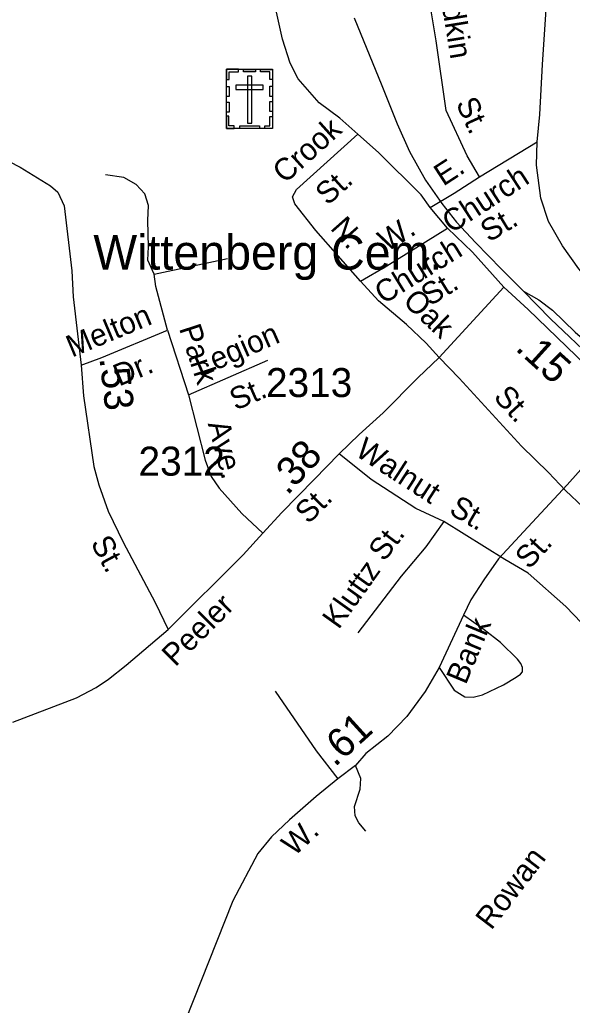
# Model space of a CAD drawing. Extents: x 1473865 to 1648260, y 639067 to 773536.
# Drawn here: x 1567436 to 1569819, y 678674 to 682923 of the extents above; entities that cross this region are included whole.
import ezdxf

# ---------------------------------------------------------------- set-up
doc = ezdxf.new("R2010")
doc.units = 0
for name, color, linetype in [('Exist Cultural Cemetery CELL', 7, 'Continuous'), ('Exist Cultural Cemetery Label', 7, 'Continuous'), ('Exist Railroad Mainline', 7, 'Continuous'), ('Exist Railroad Siding', 7, 'Continuous'), ('Exist Road Non-System Type 51', 7, 'Continuous'), ('Exist Road Non-System Type 51 Label', 7, 'Continuous'), ('Exist Road Primary US Attributed', 7, 'Continuous'), ('Exist Road Secondary Mileage Hundredths English Label', 7, 'Continuous'), ('Exist Road Secondary Type 51 Attributed', 7, 'Continuous'), ('Exist Road Secondary Type 51 Label', 7, 'Continuous'), ('Exist Road Secondary Type 51 Number Label', 7, 'Continuous')]:
    doc.layers.add(name, color=color, linetype=linetype)

msp = doc.modelspace()

# ---------------------------------------------------------------- linework, layer by layer
at = {"layer": 'Exist Cultural Cemetery CELL'}
for points in [[(1568327.6, 682709.5), (1568526.7, 682709.5), (1568526.7, 682454.8), (1568327.6, 682454.8)], [(1568327.6, 682666.1), (1568339, 682666.1), (1568339, 682698.3), (1568379.5, 682698.3), (1568379.5, 682709.5), (1568327.6, 682709.5)], [(1568401.7, 682709.4), (1568453.5, 682709.4), (1568453.5, 682698), (1568401.7, 682698)], [(1568436.7, 682680.2), (1568418, 682680.2), (1568418, 682477.4), (1568436.7, 682477.4)], [(1568526.8, 682666.1), (1568515.4, 682666.1), (1568515.4, 682698.3), (1568474.9, 682698.3), (1568474.9, 682709.4), (1568526.8, 682709.4)], [(1568327.6, 682592), (1568327.6, 682635.3), (1568339, 682635.3), (1568339, 682592)], [(1568368.4, 682641.4), (1568368.4, 682622.7), (1568486.2, 682622.7), (1568486.2, 682641.4)], [(1568515.4, 682593), (1568515.4, 682636.3), (1568526.8, 682636.3), (1568526.8, 682593)], [(1568327.6, 682524.8), (1568327.6, 682568.1), (1568339, 682568.1), (1568339, 682524.8)], [(1568515.4, 682527.1), (1568515.4, 682570.4), (1568526.7, 682570.4), (1568526.7, 682527.1)], [(1568360.7, 682454.9), (1568360.7, 682466.4), (1568338.7, 682466.4), (1568338.7, 682506.8), (1568327.6, 682506.8), (1568327.6, 682454.9)], [(1568493.6, 682454.8), (1568493.6, 682466.3), (1568515.6, 682466.3), (1568515.6, 682506.7), (1568526.7, 682506.7), (1568526.7, 682454.8)], [(1568385.1, 682466.3), (1568469.9, 682466.3), (1568469.9, 682454.9), (1568385.1, 682454.9)]]:
    msp.add_lwpolyline(points, close=True, dxfattribs=at)
at = {"layer": 'Exist Railroad Mainline'}
for points in [[(1568879.3, 682931.1), (1568998.2, 682639.8), (1569064.5, 682475), (1569117.1, 682354.5), (1569185.9, 682231.6), (1569256.9, 682130.7), (1569320.1, 682050), (1569401.2, 681963.1), (1569514.1, 681847.8), (1569609, 681752.8)], [(1569609, 681752.8), (1569725.9, 681633.4), (1569920, 681449.2), (1570072.6, 681317.5)]]:
    msp.add_lwpolyline(points, dxfattribs=at)
at = {"layer": 'Exist Railroad Siding'}
msp.add_lwpolyline([(1569609, 681752.8), (1569674.7, 681716.1), (1569734.2, 681671.3), (1569831.4, 681576.3), (1569946.2, 681476.9), (1570003.6, 681416.3), (1570027.4, 681396), (1570049.2, 681365.8), (1570072.6, 681317.5)], dxfattribs=at)
at = {"layer": 'Exist Road Non-System Type 51'}
for p, q in [((1569418.5, 682245.5), (1569668.4, 682396.4)), ((1568073.5, 681584.8), (1568164.1, 681305.6)), ((1568164.1, 681305.6), (1568506.1, 681455.2)), ((1569527.6, 680595.3), (1569264.8, 680759.8))]:
    msp.add_line(p, q, dxfattribs=at)
for points in [[(1569418.5, 682245.5), (1569365.5, 682336.2), (1569276, 682531.5), (1569231.6, 682832.2), (1569177.9, 683161), (1569167.1, 683263.3), (1569168, 683325.3), (1569190.9, 683401.1), (1569281.8, 683631.9)], [(1568906.6, 681796), (1568713.3, 682014.7), (1568622.6, 682129.9), (1568613, 682159.9), (1568629.4, 682191.8), (1568894.6, 682430.4)], [(1568016.2, 681826.4), (1567988.7, 681886.6), (1567991.2, 681944.2), (1567988.7, 682057), (1567991.2, 682122.1), (1567976.2, 682172.2), (1567938.6, 682212.3), (1567886, 682242.4), (1567805.9, 682254.9)], [(1569206.7, 682114.3), (1569309.4, 682174.9), (1569418.5, 682245.5)], [(1568906.6, 681796), (1569019.4, 681862.6), (1569281.6, 682025.2)], [(1568016.2, 681826.4), (1568331.7, 681894.1)], [(1568073.5, 681584.8), (1568023.7, 681773.8), (1568016.2, 681826.4)], [(1569244.5, 681467.5), (1569189.3, 681528.2), (1569104.3, 681609.4), (1568983.5, 681711.1), (1568906.6, 681796)], [(1567701.5, 681433.6), (1567790, 681466.4), (1568073.5, 681584.8)], [(1569244.5, 681467.5), (1569331.5, 681378.3), (1569599.9, 681084.7), (1569716.5, 680971.1), (1569789.6, 680894.2)], [(1568164.1, 681305.6), (1568236.7, 681024.4), (1568261.7, 680954.1), (1568297.1, 680903.5), (1568393.7, 680794.3), (1568484.8, 680709)], [(1569264.8, 680759.8), (1569144.3, 680816.6), (1568951.9, 680941.1), (1568813.9, 681051.6)], [(1569789.6, 680894.2), (1569866.7, 680821), (1570101.6, 680573.9)], [(1569264.8, 680759.8), (1569188.2, 680650.6), (1569081, 680524.1), (1568894.2, 680279.8)], [(1569892, 680288.6), (1569791.3, 680393.9), (1569628.5, 680537.6), (1569527.6, 680595.3)], [(1569245.4, 680130.8), (1569310.5, 680032), (1569356.2, 680003.5), (1569392.2, 680003), (1569432.4, 680012.4), (1569522.9, 680055.2), (1569577.4, 680088.5), (1569596.3, 680101.9), (1569604.1, 680111.2), (1569603.8, 680130.2), (1569597.2, 680147.7), (1569582.4, 680166.6), (1569509.2, 680237.5), (1569439.8, 680292.4), (1569349.8, 680355.5)], [(1568538.1, 680028), (1568715, 679771.7), (1568807.6, 679650.4)], [(1568928.7, 679424.7), (1568899.2, 679461.1), (1568883.6, 679491.4), (1568880, 679531.5), (1568904.9, 679605.2), (1568907.6, 679651.2), (1568884.4, 679707.5)]]:
    msp.add_lwpolyline(points, dxfattribs=at)
at = {"layer": 'Exist Road Primary US Attributed'}
msp.add_lwpolyline([(1570254.4, 681418.3), (1570193.1, 681475.1), (1570070.5, 681598.9), (1569957.9, 681720.2), (1569847.7, 681849.9), (1569776.8, 681948.8), (1569716.1, 682053.6), (1569683.4, 682154.1), (1569665.2, 682296.4), (1569668.4, 682396.4), (1569679.8, 682514.2), (1569690.6, 682730.3), (1569710.1, 683012)], dxfattribs=at)
at = {"layer": 'Exist Road Secondary Type 51 Attributed'}
for points in [[(1569524.5, 681770), (1569388.3, 681921.8), (1569281.6, 682025.2), (1569206.7, 682114.3), (1569167.4, 682168.8), (1568983.6, 682351.4), (1568894.6, 682430.4), (1568817.3, 682499.6), (1568728.2, 682564.6), (1568637.4, 682667.9), (1568602.2, 682736.4), (1568569.5, 682838.9), (1568501.4, 683143.9), (1568397.8, 683491.3), (1568356.4, 683646.4), (1568164.4, 684190.8), (1568001.3, 684589.1), (1567944.8, 684711.9), (1567890.4, 684842.6), (1567859.1, 684897.1), (1567736.5, 685168.7), (1567687.6, 685253.3), (1567432.1, 685621.4)], [(1567297, 682359.2), (1567438.2, 682287.3), (1567569.3, 682207.6), (1567600.9, 682179.2), (1567628.1, 682120.8), (1567660.7, 681840.2), (1567667.2, 681728.2), (1567701.5, 681433.6), (1567711.8, 681301.3), (1567756.1, 680996.7), (1567777.1, 680918.4), (1567817.6, 680803.8), (1567882, 680671), (1568020.8, 680411.1), (1568077.2, 680294.3)], [(1568077.2, 680294.3), (1568399.5, 680616.1), (1568484.8, 680709), (1568567.2, 680799), (1568705.8, 680940.6), (1568813.9, 681051.6), (1568899.9, 681134.9), (1569003.2, 681228.7), (1569153.4, 681378.7), (1569244.5, 681467.5), (1569524.5, 681770)], [(1570094, 681234.2), (1569961.3, 681354.1), (1569629.2, 681674.6), (1569524.5, 681770)], [(1570094, 681234.2), (1569988.6, 681131.7), (1569796.6, 680917.9), (1569645.7, 680756), (1569501.7, 680599.6), (1569438.1, 680508), (1569381.3, 680422.5), (1569349.8, 680355.5), (1569245.4, 680130.8), (1569185.2, 680027.3), (1569106.4, 679918.9), (1569023.7, 679834.1), (1568929.1, 679759.2), (1568884.4, 679707.5), (1568807.6, 679650.4), (1568714.6, 679573.7), (1568599.3, 679473.1), (1568522.2, 679400.1), (1568463.3, 679328.8), (1568354.7, 679124.1), (1568115, 678519.1)], [(1567406.3, 679894.9), (1567681.5, 679999.3), (1567766, 680044.2), (1567818.6, 680079.6), (1567895.3, 680140.5), (1568077.2, 680294.3)]]:
    msp.add_lwpolyline(points, dxfattribs=at)

# ---------------------------------------------------------------- texts
at = {"layer": 'Exist Cultural Cemetery Label'}
msp.add_text('Wittenberg Cem.', height=150, dxfattribs=at).set_placement((1567753.7, 681845.7))
at = {"layer": 'Exist Road Non-System Type 51 Label'}
for s, rotation, p in [('Yadkin', 279.2886, (1569232.3, 683133.1)), ('St.', 294.6199, (1569315.6, 682563.3)), ('Crook', 41.9792, (1568580, 682213.6)), ('E.', 32.925, (1569262.8, 682203.4)), ('St.', 41.9792, (1568764.5, 682119.4)), ('Church', 32.925, (1569297.5, 681999.8)), ('St.', 31.1065, (1569460, 681961.9)), ('N.', 311.4811, (1568772.2, 682022.3)), ('W.', 31.8015, (1569019.9, 681920.2)), ('Church', 31.8015, (1569004.9, 681694.2)), ('St.', 31.8015, (1569204.9, 681686.1)), ('Oak', 316.3268, (1569084.1, 681703.9)), ('Melton', 22.6543, (1567661.7, 681466.2)), ('Park', 287.9811, (1568122.7, 681592.8)), ('Legion', 23.6223, (1568215.5, 681381.8)), ('Dr.', 22.6543, (1567864.8, 681341.4)), ('St.', 23.6223, (1568367.7, 681237.2)), ('St.', 312.4364, (1569475.7, 681293.5)), ('Ave.', 284.468, (1568246.9, 681181.9)), ('Walnut', 327.0805, (1568877.6, 681047.9)), ('St.', 329.6959, (1569282.8, 680795.4)), ('St.', 52.8961, (1569008.5, 680583)), ('Kluttz', 54.4596, (1568811.6, 680291)), ('Rowan', 52.6259, (1569470, 678994.6))]:
    msp.add_text(s, height=95, rotation=rotation, dxfattribs=at).set_placement(p)
at = {"layer": 'Exist Road Secondary Mileage Hundredths English Label'}
for s, rotation, p in [('.15', 317.8793, (1569569.2, 681501.7)), ('.53', 276.6336, (1567779.7, 681464)), ('.38', 47.5959, (1568590.8, 680869)), ('.61', 42.2948, (1568794.9, 679698.5))]:
    msp.add_text(s, height=125, rotation=rotation, dxfattribs=at).set_placement(p)
at = {"layer": 'Exist Road Secondary Type 51 Label'}
for s, rotation, p in [('St.', 45.1255, (1568681.4, 680745.4)), ('St.', 298.1046, (1567740.4, 680667.9)), ('St.', 47.3528, (1569633.7, 680550.1)), ('Peeler', 44.9644, (1568107.2, 680130.6)), ('Bank', 67.344, (1569359.8, 680052.7)), ('W.', 42.2948, (1568619.6, 679313))]:
    msp.add_text(s, height=95, rotation=rotation, dxfattribs=at).set_placement(p)
at = {"layer": 'Exist Road Secondary Type 51 Number Label'}
for s, p in [('2313', (1568498.5, 681296.4)), ('2312', (1567948.8, 680957.5))]:
    msp.add_text(s, height=125, dxfattribs=at).set_placement(p)

doc.saveas('drawing.dxf')
